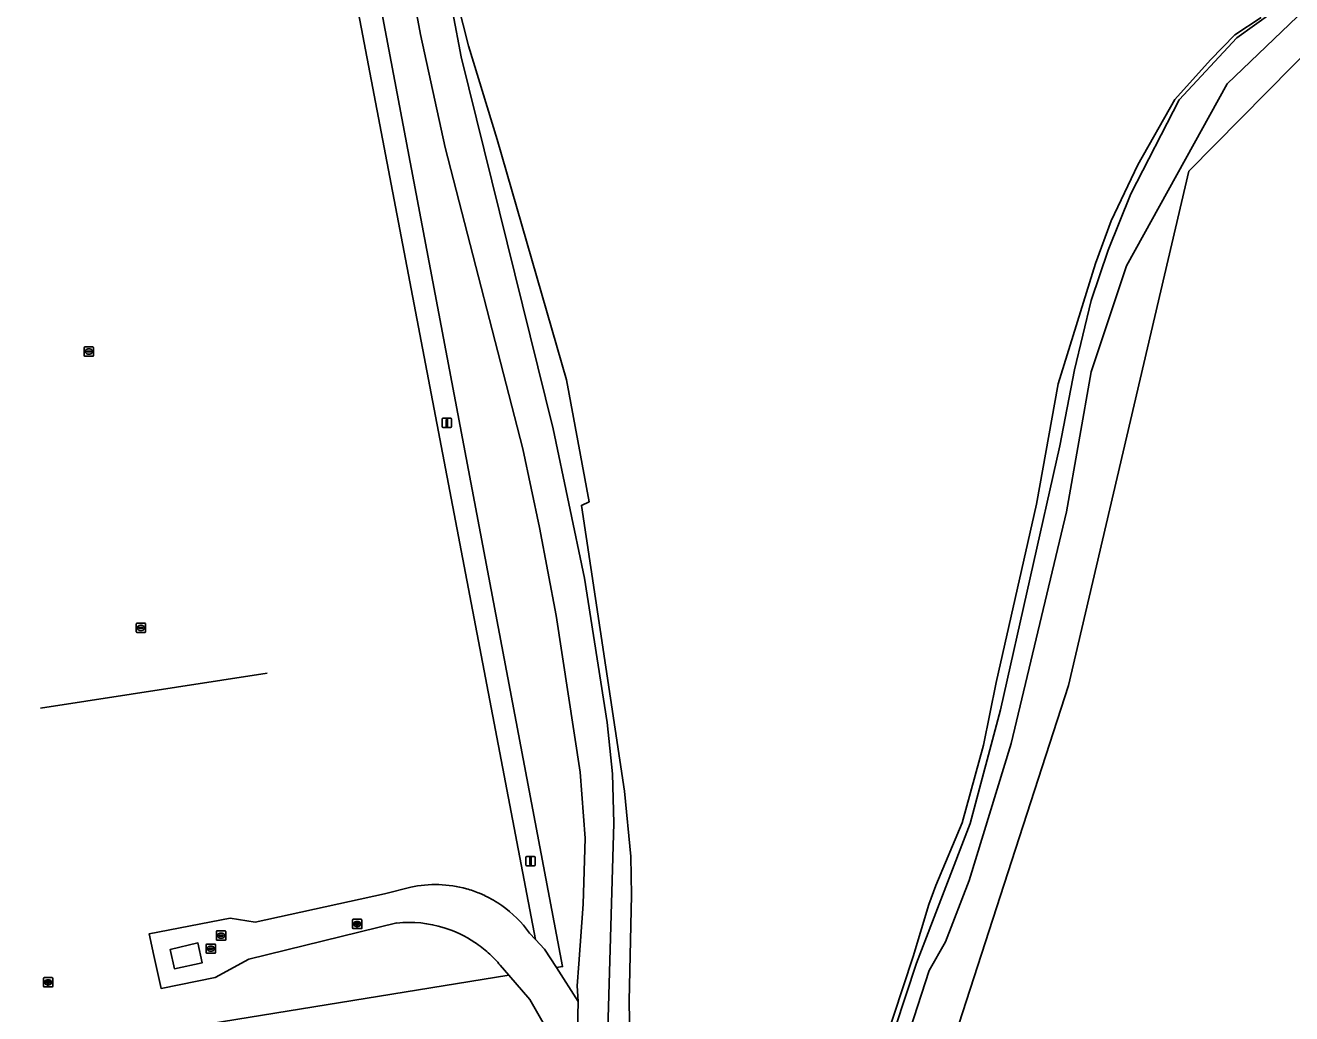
# Model space of a CAD drawing. Extents: x 160203 to 161530, y 379528 to 381797.
# Drawn here: x 161033.8 to 161169.8, y 380031.4 to 380137.4 of the extents above; entities that cross this region are included whole.
import ezdxf

# ---------------------------------------------------------------- set-up
doc = ezdxf.new("R2010")
doc.units = 0
for name, color, linetype in [('IMGEO_Brandkraan', 7, 'Continuous'), ('IMGEO_Groenvoorziening', 7, 'Continuous'), ('IMGEO_Haag', 7, 'Continuous'), ('IMGEO_Hectometerpaal', 7, 'Continuous'), ('IMGEO_Hek', 7, 'Continuous'), ('IMGEO_Lichtmast', 7, 'Continuous'), ('IMGEO_Loofbos', 7, 'Continuous'), ('IMGEO_Oever', 7, 'Continuous'), ('IMGEO_Rijbaan_lokaal_halfverhard', 7, 'Continuous'), ('IMGEO_Terreindeel_open', 7, 'Continuous'), ('IMGEO_Waterleidingput', 7, 'Continuous'), ('IMGEO_Waterloop', 7, 'Continuous')]:
    doc.layers.add(name, color=color, linetype=linetype)

msp = doc.modelspace()

# ---------------------------------------------------------------- linework, layer by layer
at = {"layer": 'IMGEO_Brandkraan'}
for p, q in [((161054.32, 380039.31), (161054.32, 380040.16)), ((161054.39, 380040.23), (161055.24, 380040.23)), ((161054.81, 380040.01), (161054.83, 380040.01)), ((161055.32, 380040.16), (161055.32, 380039.31)), ((161053.22, 380037.9), (161053.22, 380038.76)), ((161053.29, 380038.83), (161054.14, 380038.83)), ((161054.22, 380038.76), (161054.22, 380037.9)), ((161055.24, 380039.23), (161054.39, 380039.23)), ((161054.58, 380039.73), (161054.58, 380039.74)), ((161054.62, 380039.78), (161055.02, 380039.78)), ((161055.01, 380039.69), (161054.62, 380039.69)), ((161054.83, 380039.45), (161054.8, 380039.45)), ((161055.06, 380039.74), (161055.06, 380039.73)), ((161054.14, 380037.83), (161053.29, 380037.83)), ((161053.47, 380038.32), (161053.47, 380038.34)), ((161053.91, 380038.29), (161053.51, 380038.29)), ((161053.52, 380038.37), (161053.91, 380038.37)), ((161053.7, 380038.61), (161053.73, 380038.61)), ((161053.73, 380038.05), (161053.7, 380038.05)), ((161053.96, 380038.34), (161053.96, 380038.32))]:
    msp.add_line(p, q, dxfattribs=at)
for points in [[(161054.32, 380039.31), (161054.32, 380040.16)], [(161054.39, 380040.23), (161055.24, 380040.23)], [(161055.32, 380040.16), (161055.32, 380039.31)], [(161053.22, 380037.9), (161053.22, 380038.76)], [(161053.29, 380038.83), (161054.14, 380038.83)], [(161054.22, 380038.76), (161054.22, 380037.9)], [(161055.24, 380039.23), (161054.39, 380039.23)], [(161054.14, 380037.83), (161053.29, 380037.83)]]:
    msp.add_lwpolyline(points, dxfattribs=at)
for centre, radius, start, end in [((161054.39, 380040.16), 0.0765, 91.552, 178.448), ((161054.39, 380040.16), 0.0765, 91.552, 178.448), ((161055.24, 380040.16), 0.0765, 1.552, 88.448), ((161055.24, 380040.16), 0.0765, 1.552, 88.448), ((161053.29, 380038.75), 0.0765, 91.552, 178.448), ((161053.29, 380038.75), 0.0765, 91.552, 178.448), ((161054.14, 380038.75), 0.0765, 1.552, 88.448), ((161054.14, 380038.75), 0.0765, 1.552, 88.448), ((161054.39, 380039.31), 0.0765, 181.552, 268.448), ((161054.39, 380039.31), 0.0765, 181.552, 268.448), ((161054.62, 380039.74), 0.0403, 85.8775, 175.7526), ((161054.61, 380039.73), 0.0366, 178.938, 274.7102), ((161055.02, 380039.73), 0.043, 264.8664, 352.4533), ((161055.02, 380039.74), 0.0386, 1.7309, 96.639), ((161055.24, 380039.31), 0.0765, 271.552, 358.448), ((161055.24, 380039.31), 0.0765, 271.552, 358.448), ((161053.29, 380037.91), 0.0765, 181.552, 268.448), ((161053.29, 380037.91), 0.0765, 181.552, 268.448), ((161053.51, 380038.33), 0.0403, 85.8775, 175.7526), ((161053.51, 380038.32), 0.0366, 178.938, 274.7102), ((161053.92, 380038.33), 0.0386, 1.7309, 96.639), ((161053.92, 380038.33), 0.043, 264.8664, 352.4533), ((161054.14, 380037.91), 0.0765, 271.552, 358.448), ((161054.14, 380037.91), 0.0765, 271.552, 358.448)]:
    msp.add_arc(centre, radius, start, end, dxfattribs=at)
for centre, major_axis, ratio, start_param, end_param in [((161054.8, 380039.73), (-0.387, 0.002), 0.722429, 4.712389, 7.853982), ((161054.83, 380039.73), (-0.39, 0.002), 0.717154, 1.570796, 4.712389), ((161053.7, 380038.33), (-0.387, 0.002), 0.722429, 4.712389, 7.853982), ((161053.73, 380038.33), (-0.39, 0.002), 0.717154, 1.570796, 4.712389)]:
    msp.add_ellipse(centre, major_axis=major_axis, ratio=ratio, start_param=start_param, end_param=end_param, dxfattribs=at)
at = {"layer": 'IMGEO_Groenvoorziening'}
for points in [[(161068.35, 380158.51), (161065.89, 380158.05), (161088.6, 380039.3), (161089.57, 380038.28), (161090.84, 380036.31), (161091.5, 380036.41)], [(161078.88, 380124.31), (161076.25, 380136.44), (161072.76, 380155.07), (161072.37, 380156.08), (161071.9, 380156.85), (161071.33, 380157.59), (161068.35, 380158.51), (161091.5, 380036.41), (161090.84, 380036.31), (161093.18, 380032.66), (161093.06, 380034.34), (161093.24, 380036.71), (161093.72, 380043.09), (161093.91, 380050.18), (161093.37, 380057.29), (161090.8, 380074.08), (161089.03, 380083.53), (161087.23, 380091.99)]]:
    msp.add_lwpolyline(points, close=True, dxfattribs=at)
for points in [[(161087.93, 380040.01), (161088.6, 380039.3), (161065.89, 380158.05)], [(160993.96, 380147.55), (161000, 380115.94), (161002.45, 380102.93), (161010.16, 380062.07), (161010.59, 380059.8), (161015.38, 380034.42), (161016.06, 380030.82), (161017.24, 380024.56), (161017.42, 380024.59), (161019.28, 380024.9), (161052.23, 380030.05), (161085.72, 380035.48), (161084.79, 380036.55)], [(161098.96, 380012.87), (161098.63, 380032.72), (161098.91, 380044.06), (161098.82, 380048.22), (161098.15, 380055.25), (161093.52, 380085.91), (161094.36, 380086.31), (161091.91, 380099.38), (161084.46, 380125.18), (161081.39, 380135.23), (161079.7, 380141.88)], [(161079.71, 380138.78), (161080.61, 380134.06), (161090.5, 380094.12), (161093.84, 380078.11), (161096.29, 380062.6), (161096.86, 380057.09), (161096.99, 380051.8), (161096.36, 380029.66)], [(161166.54, 380138.29), (161163.71, 380136.43), (161161.08, 380133.73), (161157.24, 380129.47), (161153.28, 380122.45), (161150.4, 380116.45), (161148.74, 380111.86), (161144.72, 380098.96), (161142.38, 380086.05), (161138.06, 380066.9), (161136.7, 380060.17), (161134.42, 380051.83), (161131.6, 380045.11), (161130.82, 380043.07), (161129.14, 380037.49), (161122.9, 380018.48)], [(161124.93, 380022.88), (161129.5, 380036.77), (161135.26, 380051.76), (161138.54, 380063.98), (161144.91, 380092.29), (161146.48, 380100.47), (161148.28, 380107.89), (161150.09, 380113.32), (161152.52, 380119.37), (161157.71, 380129.43), (161163.91, 380136.09), (161167.72, 380138.82)], [(161073.71, 380041.09), (161057.8, 380037.22), (161054.17, 380035.24), (161048.38, 380034.06), (161047.61, 380037.58), (161047.1, 380039.93), (161055.81, 380041.6), (161058.48, 380041.18), (161072.36, 380044.23), (161075.19, 380044.92)], [(161082.58, 380044.27), (161083.15, 380044.02)], [(161083.67, 380037.74), (161083.52, 380037.88)]]:
    msp.add_lwpolyline(points, dxfattribs=at)
for centre, radius, start, end in [((161077.84, 380032.84), 12.37, 74.3429, 102.4091), ((161077.87, 380032.91), 12.3, 67.4653, 74.3674), ((161077.85, 380032.84), 12.37, 54.8905, 64.6242), ((161077.83, 380032.83), 12.39, 35.4241, 54.8665), ((161075, 380028.44), 12.71, 72.764, 95.835), ((161075.01, 380028.48), 12.67, 56.1389, 72.7595), ((161074.97, 380028.42), 12.74, 47.8815, 56.1441), ((161075.13, 380028.59), 12.52, 39.4993, 46.9751)]:
    msp.add_arc(centre, radius, start, end, dxfattribs=at)
at = {"layer": 'IMGEO_Haag'}
msp.add_lwpolyline([(161068.35, 380158.51), (161065.89, 380158.05), (161088.6, 380039.3), (161089.57, 380038.28), (161090.84, 380036.31), (161091.5, 380036.41)], close=True, dxfattribs=at)
at = {"layer": 'IMGEO_Hectometerpaal'}
for p, q in [((161068.94, 380041.4), (161068.94, 380040.56)), ((161068.94, 380041.4), (161068.94, 380040.56)), ((161069.85, 380041.48), (161069.01, 380041.48)), ((161069.85, 380041.48), (161069.01, 380041.48)), ((161069.94, 380040.57), (161069.94, 380041.41)), ((161069.94, 380040.57), (161069.94, 380041.41)), ((161069.02, 380040.48), (161069.86, 380040.48)), ((161069.02, 380040.48), (161069.86, 380040.48)), ((161035.75, 380035.13), (161035.75, 380034.29)), ((161035.75, 380035.13), (161035.75, 380034.29)), ((161036.66, 380035.22), (161035.82, 380035.22)), ((161036.66, 380035.22), (161035.82, 380035.22)), ((161036.75, 380034.3), (161036.75, 380035.14)), ((161036.75, 380034.3), (161036.75, 380035.14)), ((161035.83, 380034.22), (161036.67, 380034.22)), ((161035.83, 380034.22), (161036.67, 380034.22))]:
    msp.add_line(p, q, dxfattribs=at)
for points in [[(161069.46, 380040.63), (161069.4, 380040.63), (161069.4, 380040.93), (161069.18, 380040.93), (161069.18, 380041.2), (161069.68, 380041.2), (161069.68, 380040.93), (161069.46, 380040.93), (161069.46, 380040.63)], [(161036.27, 380034.36), (161036.21, 380034.36), (161036.21, 380034.67), (161035.99, 380034.67), (161035.99, 380034.94), (161036.49, 380034.94), (161036.49, 380034.67), (161036.27, 380034.67), (161036.27, 380034.36)]]:
    msp.add_lwpolyline(points, dxfattribs=at)
for centre, start, end in [((161069.02, 380041.4), 92.4484, 184.2845), ((161069.02, 380041.4), 92.4484, 184.2845), ((161069.86, 380041.4), 2.4484, 94.2845), ((161069.86, 380041.4), 2.4484, 94.2845), ((161069.02, 380040.56), 182.4484, 274.2845), ((161069.02, 380040.56), 182.4484, 274.2845), ((161069.86, 380040.56), 272.4484, 4.2845), ((161069.86, 380040.56), 272.4484, 4.2845), ((161035.83, 380035.14), 92.4484, 184.2845), ((161035.83, 380035.14), 92.4484, 184.2845), ((161036.67, 380035.14), 2.4484, 94.2845), ((161036.67, 380035.14), 2.4484, 94.2845), ((161035.83, 380034.3), 182.4484, 274.2845), ((161035.83, 380034.3), 182.4484, 274.2845), ((161036.67, 380034.3), 272.4484, 4.2845), ((161036.67, 380034.3), 272.4484, 4.2845)]:
    msp.add_arc(centre, 0.0779, start, end, dxfattribs=at)
at = {"layer": 'IMGEO_Hek'}
for points in [[(161091.5, 380036.41), (161068.35, 380158.51)], [(161035.44, 380064.13), (161059.77, 380067.89)], [(161090.84, 380036.31), (161091.5, 380036.41)]]:
    msp.add_lwpolyline(points, dxfattribs=at)
at = {"layer": 'IMGEO_Lichtmast'}
for p, q in [((161078.57, 380094.37), (161078.57, 380095.17)), ((161078.57, 380095.17), (161078.57, 380094.37)), ((161078.67, 380095.27), (161079.46, 380095.27)), ((161079.46, 380095.27), (161078.67, 380095.27)), ((161079.56, 380095.17), (161079.56, 380094.37)), ((161079.56, 380094.37), (161079.56, 380095.17)), ((161079.46, 380094.27), (161078.67, 380094.27)), ((161078.67, 380094.27), (161079.46, 380094.27)), ((161087.66, 380048.23), (161088.45, 380048.23)), ((161088.45, 380048.23), (161087.66, 380048.23)), ((161087.56, 380047.33), (161087.56, 380048.13)), ((161087.56, 380048.13), (161087.56, 380047.33)), ((161088.45, 380047.23), (161087.66, 380047.23)), ((161087.66, 380047.23), (161088.45, 380047.23)), ((161088.55, 380048.13), (161088.55, 380047.33)), ((161088.55, 380047.33), (161088.55, 380048.13))]:
    msp.add_line(p, q, dxfattribs=at)
for points in [[(161078.99, 380095.14), (161079.14, 380095.14), (161079.14, 380094.39), (161078.99, 380094.39), (161078.99, 380095.14)], [(161087.98, 380048.1), (161088.13, 380048.1), (161088.13, 380047.35), (161087.98, 380047.35), (161087.98, 380048.1)]]:
    msp.add_lwpolyline(points, dxfattribs=at)
for centre, start, end in [((161078.67, 380095.17), 90, 180), ((161078.67, 380095.17), 90, 180), ((161079.46, 380095.17), 0, 90), ((161079.46, 380095.17), 360, 90), ((161078.67, 380094.37), 180, 270), ((161078.67, 380094.37), 180, 270), ((161079.46, 380094.37), 270, 0), ((161079.46, 380094.37), 270, 0), ((161087.66, 380048.13), 90, 180), ((161087.66, 380048.13), 90, 180), ((161088.45, 380048.13), 0, 90), ((161088.45, 380048.13), 360, 90), ((161087.66, 380047.33), 180, 270), ((161087.66, 380047.33), 180, 270), ((161088.45, 380047.33), 270, 0), ((161088.45, 380047.33), 270, 0)]:
    msp.add_arc(centre, 0.1, start, end, dxfattribs=at)
at = {"layer": 'IMGEO_Loofbos'}
for points in [[(161079.7, 380141.88), (161081.39, 380135.23), (161084.46, 380125.18), (161091.91, 380099.38), (161094.36, 380086.31), (161093.52, 380085.91), (161098.15, 380055.25), (161098.82, 380048.22), (161098.91, 380044.06), (161098.63, 380032.72), (161098.96, 380012.87)], [(161122.9, 380018.48), (161129.14, 380037.49), (161130.82, 380043.07), (161131.6, 380045.11), (161134.42, 380051.83), (161136.7, 380060.17), (161138.06, 380066.9), (161142.38, 380086.05), (161144.72, 380098.96), (161148.74, 380111.86), (161150.4, 380116.45), (161153.28, 380122.45), (161157.24, 380129.47), (161161.08, 380133.73), (161163.71, 380136.43), (161166.54, 380138.29)]]:
    msp.add_lwpolyline(points, dxfattribs=at)
msp.add_lwpolyline([(161096.04, 379982.79), (161094.55, 379993.59), (161093.97, 380000), (161093.59, 380006.72), (161092.79, 380014.23), (161092.68, 380019.39), (161092.95, 380023.24), (161090.71, 380028.12), (161087.99, 380032.88), (161085.72, 380035.48), (161052.23, 380030.05), (161052.7, 380022.15), (161047.3, 380014.85), (161044.26, 379993.05), (161043.41, 379980.4), (161043.3, 379971.79), (161092.81, 379981.86)], close=True, dxfattribs=at)
at = {"layer": 'IMGEO_Oever'}
for points in [[(161118.82, 379966.23), (161118.61, 379969.06), (161118.51, 379970.52), (161118.06, 379976.51), (161117.95, 379978.06), (161117.96, 379978.16), (161118.12, 379982.05), (161119.95, 379993.38), (161118.6, 379995.85), (161118.35, 380000.44), (161119.57, 380001.56), (161120.14, 380004.17), (161121.14, 380004.67), (161122.65, 380011.37), (161126.35, 380022.08), (161130.87, 380035.99), (161132.63, 380039.05), (161135.15, 380045.66), (161139.69, 380060.35), (161145.61, 380085.23), (161148.28, 380100.24), (161152.05, 380111.63), (161162.86, 380131.15), (161173.76, 380141.6)], [(161167.72, 380138.82), (161163.91, 380136.09), (161157.71, 380129.43), (161152.52, 380119.37), (161150.09, 380113.32), (161148.28, 380107.89), (161146.48, 380100.47), (161144.91, 380092.29), (161138.54, 380063.98), (161135.26, 380051.76), (161129.5, 380036.77), (161124.93, 380022.88)]]:
    msp.add_lwpolyline(points, dxfattribs=at)
at = {"layer": 'IMGEO_Rijbaan_lokaal_halfverhard'}
for points in [[(161072.76, 380155.07), (161076.25, 380136.44), (161078.88, 380124.31), (161087.23, 380091.99), (161089.03, 380083.53), (161090.8, 380074.08), (161093.37, 380057.29), (161093.91, 380050.18), (161093.72, 380043.09), (161093.24, 380036.71), (161093.06, 380034.34), (161093.18, 380032.66), (161092.95, 380023.24)], [(161096.36, 380029.66), (161096.99, 380051.8), (161096.86, 380057.09), (161096.29, 380062.6), (161093.84, 380078.11), (161090.5, 380094.12), (161080.61, 380134.06), (161079.71, 380138.78)], [(161075.19, 380044.92), (161072.36, 380044.23), (161058.48, 380041.18), (161055.81, 380041.6), (161047.1, 380039.93), (161047.61, 380037.58), (161048.38, 380034.06), (161054.17, 380035.24), (161057.8, 380037.22), (161073.71, 380041.09)], [(161083.15, 380044.02), (161082.58, 380044.27)], [(161084.79, 380036.55), (161085.72, 380035.48), (161087.99, 380032.88), (161090.71, 380028.12), (161092.95, 380023.24), (161093.18, 380032.66), (161090.84, 380036.31), (161089.57, 380038.28), (161088.6, 380039.3), (161087.93, 380040.01)], [(161083.52, 380037.88), (161083.67, 380037.74)]]:
    msp.add_lwpolyline(points, dxfattribs=at)
msp.add_lwpolyline([(161052.79, 380036.82), (161049.8, 380036.17), (161049.35, 380038.25), (161052.33, 380038.94)], close=True, dxfattribs=at)
for centre, radius, start, end in [((161077.84, 380032.84), 12.37, 74.3429, 102.4091), ((161077.87, 380032.91), 12.3, 67.4653, 74.3674), ((161077.85, 380032.84), 12.37, 54.8905, 64.6242), ((161077.83, 380032.83), 12.39, 35.4241, 54.8665), ((161075, 380028.44), 12.71, 72.764, 95.835), ((161075.01, 380028.48), 12.67, 56.1389, 72.7595), ((161074.97, 380028.42), 12.74, 47.8815, 56.1441), ((161075.13, 380028.59), 12.52, 39.4993, 46.9751)]:
    msp.add_arc(centre, radius, start, end, dxfattribs=at)
at = {"layer": 'IMGEO_Terreindeel_open'}
msp.add_lwpolyline([(161049.35, 380038.25), (161049.8, 380036.17), (161052.79, 380036.82), (161052.33, 380038.94)], close=True, dxfattribs=at)
at = {"layer": 'IMGEO_Waterleidingput'}
for p, q in [((161040.12, 380102), (161040.12, 380102.85)), ((161040.19, 380102.93), (161041.05, 380102.93)), ((161040.61, 380102.71), (161040.63, 380102.71)), ((161041.12, 380102.85), (161041.12, 380102)), ((161041.05, 380101.93), (161040.19, 380101.93)), ((161040.38, 380102.42), (161040.38, 380102.43)), ((161040.42, 380102.47), (161040.82, 380102.47)), ((161040.81, 380102.38), (161040.42, 380102.38)), ((161040.63, 380102.15), (161040.6, 380102.15)), ((161040.86, 380102.43), (161040.86, 380102.42)), ((161045.71, 380072.34), (161045.71, 380073.19)), ((161045.79, 380073.26), (161046.64, 380073.26)), ((161045.97, 380072.76), (161045.97, 380072.77)), ((161046.41, 380072.72), (161046.01, 380072.72)), ((161046.02, 380072.81), (161046.41, 380072.81)), ((161046.2, 380073.04), (161046.23, 380073.04)), ((161046.46, 380072.77), (161046.46, 380072.76)), ((161046.71, 380073.19), (161046.71, 380072.34)), ((161046.64, 380072.26), (161045.79, 380072.26)), ((161046.22, 380072.48), (161046.2, 380072.48)), ((161068.94, 380040.56), (161068.94, 380041.41)), ((161069.01, 380041.48), (161069.87, 380041.48)), ((161069.94, 380041.41), (161069.94, 380040.56)), ((161069.87, 380040.48), (161069.01, 380040.48)), ((161069.2, 380040.98), (161069.2, 380040.99)), ((161069.24, 380041.03), (161069.64, 380041.03)), ((161069.63, 380040.94), (161069.24, 380040.94)), ((161069.45, 380040.7), (161069.42, 380040.7)), ((161069.43, 380041.26), (161069.45, 380041.26)), ((161069.68, 380040.99), (161069.68, 380040.98)), ((161035.75, 380034.29), (161035.75, 380035.14)), ((161035.82, 380035.22), (161036.67, 380035.22)), ((161036.01, 380034.71), (161036.01, 380034.72)), ((161036.05, 380034.76), (161036.45, 380034.76)), ((161036.44, 380034.67), (161036.05, 380034.67)), ((161036.24, 380035), (161036.26, 380035)), ((161036.49, 380034.72), (161036.49, 380034.71)), ((161036.75, 380035.14), (161036.75, 380034.29)), ((161036.67, 380034.22), (161035.82, 380034.22)), ((161036.26, 380034.44), (161036.23, 380034.44))]:
    msp.add_line(p, q, dxfattribs=at)
for points in [[(161040.12, 380102), (161040.12, 380102.85)], [(161040.19, 380102.93), (161041.05, 380102.93)], [(161041.12, 380102.85), (161041.12, 380102)], [(161041.05, 380101.93), (161040.19, 380101.93)], [(161045.71, 380072.34), (161045.71, 380073.19)], [(161045.79, 380073.26), (161046.64, 380073.26)], [(161046.71, 380073.19), (161046.71, 380072.34)], [(161046.64, 380072.26), (161045.79, 380072.26)], [(161068.94, 380040.56), (161068.94, 380041.41)], [(161069.01, 380041.48), (161069.87, 380041.48)], [(161069.94, 380041.41), (161069.94, 380040.56)], [(161069.87, 380040.48), (161069.01, 380040.48)], [(161035.75, 380034.29), (161035.75, 380035.14)], [(161035.82, 380035.22), (161036.67, 380035.22)], [(161036.75, 380035.14), (161036.75, 380034.29)], [(161036.67, 380034.22), (161035.82, 380034.22)]]:
    msp.add_lwpolyline(points, dxfattribs=at)
for centre, radius, start, end in [((161040.19, 380102.85), 0.0765, 91.552, 178.448), ((161040.19, 380102.85), 0.0765, 91.552, 178.448), ((161041.04, 380102.85), 0.0765, 1.552, 88.448), ((161041.04, 380102.85), 0.0765, 1.552, 88.448), ((161040.19, 380102), 0.0765, 181.552, 268.448), ((161040.19, 380102), 0.0765, 181.552, 268.448), ((161040.42, 380102.43), 0.0403, 85.8775, 175.7526), ((161040.41, 380102.42), 0.0366, 178.938, 274.7102), ((161040.82, 380102.43), 0.043, 264.8664, 352.4533), ((161040.82, 380102.43), 0.0386, 1.7309, 96.639), ((161041.04, 380102), 0.0765, 271.552, 358.448), ((161041.04, 380102), 0.0765, 271.552, 358.448), ((161045.79, 380073.19), 0.0765, 91.552, 178.448), ((161045.79, 380073.19), 0.0765, 91.552, 178.448), ((161046.01, 380072.77), 0.0403, 85.8775, 175.7526), ((161046.01, 380072.76), 0.0366, 178.938, 274.7102), ((161046.42, 380072.77), 0.0386, 1.7309, 96.639), ((161046.41, 380072.76), 0.043, 264.8664, 352.4533), ((161046.64, 380073.19), 0.0765, 1.552, 88.448), ((161046.64, 380073.19), 0.0765, 1.552, 88.448), ((161045.79, 380072.34), 0.0765, 181.552, 268.448), ((161045.79, 380072.34), 0.0765, 181.552, 268.448), ((161046.64, 380072.34), 0.0765, 271.552, 358.448), ((161046.64, 380072.34), 0.0765, 271.552, 358.448), ((161069.01, 380041.41), 0.0765, 91.552, 178.448), ((161069.01, 380041.41), 0.0765, 91.552, 178.448), ((161069.86, 380041.41), 0.0765, 1.552, 88.448), ((161069.86, 380041.41), 0.0765, 1.552, 88.448), ((161069.01, 380040.56), 0.0765, 181.552, 268.448), ((161069.01, 380040.56), 0.0765, 181.552, 268.448), ((161069.24, 380040.99), 0.0403, 85.8775, 175.7526), ((161069.23, 380040.98), 0.0366, 178.938, 274.7102), ((161069.64, 380040.98), 0.043, 264.8664, 352.4533), ((161069.64, 380040.99), 0.0386, 1.7309, 96.639), ((161069.86, 380040.56), 0.0765, 271.552, 358.448), ((161069.86, 380040.56), 0.0765, 271.552, 358.448), ((161035.82, 380035.14), 0.0765, 91.552, 178.448), ((161035.82, 380035.14), 0.0765, 91.552, 178.448), ((161036.05, 380034.72), 0.0403, 85.8775, 175.7526), ((161036.04, 380034.71), 0.0366, 178.938, 274.7102), ((161036.45, 380034.72), 0.043, 264.8664, 352.4533), ((161036.45, 380034.72), 0.0386, 1.7309, 96.639), ((161036.67, 380035.14), 0.0765, 1.552, 88.448), ((161036.67, 380035.14), 0.0765, 1.552, 88.448), ((161035.82, 380034.29), 0.0765, 181.552, 268.448), ((161035.82, 380034.29), 0.0765, 181.552, 268.448), ((161036.67, 380034.29), 0.0765, 271.552, 358.448), ((161036.67, 380034.29), 0.0765, 271.552, 358.448)]:
    msp.add_arc(centre, radius, start, end, dxfattribs=at)
for centre, major_axis, ratio, start_param, end_param in [((161040.61, 380102.43), (-0.387, 0.002), 0.722429, 4.712389, 7.853982), ((161040.63, 380102.43), (-0.39, 0.002), 0.717154, 1.570796, 4.712389), ((161046.2, 380072.76), (-0.387, 0.002), 0.722429, 4.712389, 7.853982), ((161046.22, 380072.76), (-0.39, 0.002), 0.717154, 1.570796, 4.712389), ((161069.43, 380040.98), (-0.387, 0.002), 0.722429, 4.712389, 7.853982), ((161069.45, 380040.98), (-0.39, 0.002), 0.717154, 1.570796, 4.712389), ((161036.23, 380034.72), (-0.387, 0.002), 0.722429, 4.712389, 7.853982), ((161036.26, 380034.72), (-0.39, 0.002), 0.717154, 1.570796, 4.712389)]:
    msp.add_ellipse(centre, major_axis=major_axis, ratio=ratio, start_param=start_param, end_param=end_param, dxfattribs=at)
at = {"layer": 'IMGEO_Waterloop'}
for points in [[(161173.76, 380141.6), (161162.86, 380131.15), (161152.05, 380111.63), (161148.28, 380100.24), (161145.61, 380085.23), (161139.69, 380060.35), (161135.15, 380045.66), (161132.63, 380039.05), (161130.87, 380035.99), (161126.35, 380022.08), (161122.65, 380011.37), (161121.14, 380004.67), (161120.14, 380004.17), (161119.57, 380001.56), (161118.35, 380000.44), (161118.6, 379995.85), (161119.95, 379993.38), (161118.12, 379982.05), (161117.96, 379978.16), (161117.95, 379978.06), (161118.06, 379976.51), (161118.51, 379970.52), (161118.61, 379969.06), (161118.82, 379966.23)], [(161122.86, 379965.59), (161123.44, 379973.09), (161123.02, 379976.92), (161122.84, 379978.56), (161123.89, 379983.54), (161124.36, 379984.87), (161125.94, 380005.14), (161145.82, 380066.59), (161158.74, 380121.77), (161178.3, 380141.61)]]:
    msp.add_lwpolyline(points, dxfattribs=at)

doc.saveas('drawing.dxf')
